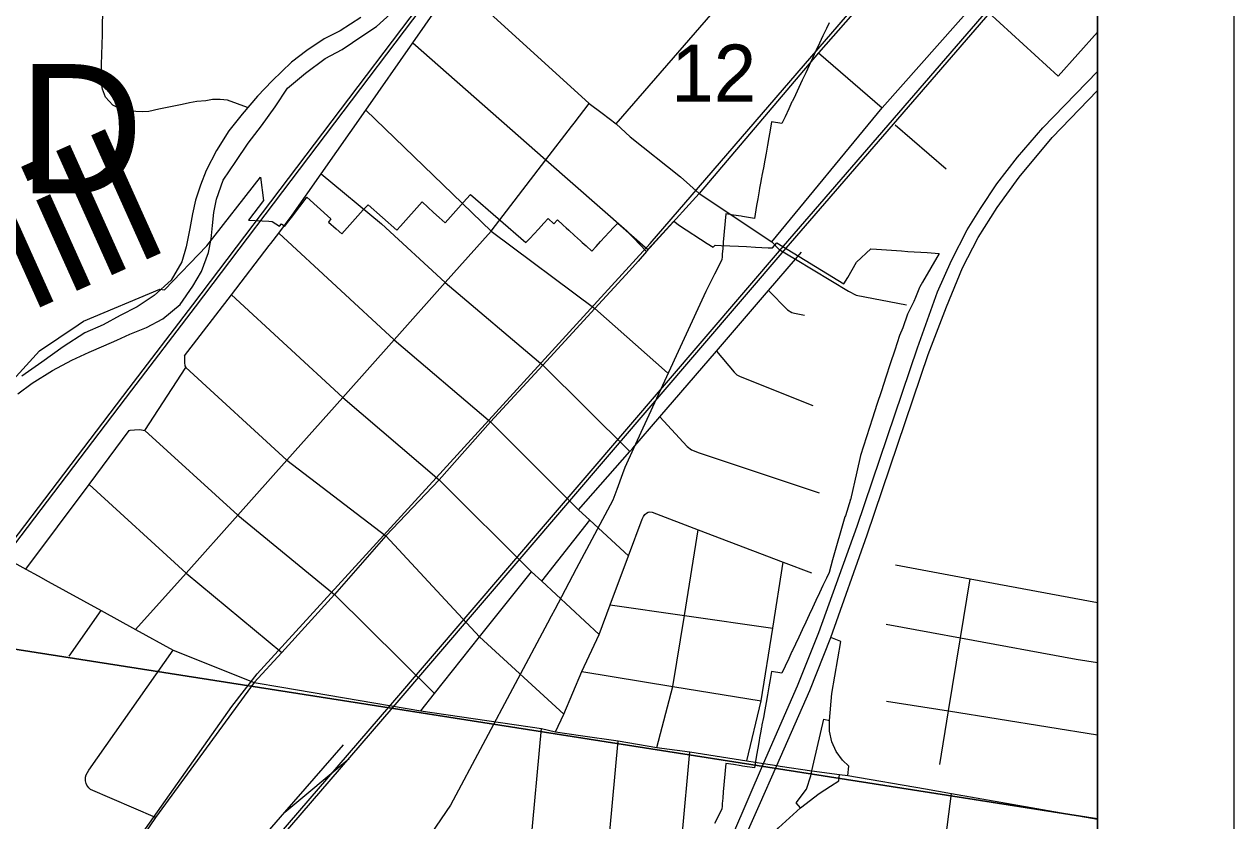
# Model space of a CAD drawing. Extents: x -8.2 to 38.5, y -0.1 to 21.9.
# Drawn here: x 8.176 to 9.063, y 19.737 to 20.321 of the extents above; entities that cross this region are included whole.
import ezdxf

# ---------------------------------------------------------------- set-up
doc = ezdxf.new("R2010")
doc.units = 0
for name, color, linetype in [('Default', 7, 'Continuous'), ('GM_X_County_Road_Text', 7, 'Continuous'), ('GM_X_County_Subdivision', 7, 'Continuous'), ('GM_X_Interstate_Location', 7, 'Continuous'), ('GM_X_Minor_River', 7, 'Continuous'), ('GM_X_Minor_River_Text', 7, 'Continuous'), ('GM_X_Section', 7, 'Continuous'), ('GM_X_Section_Text', 7, 'Continuous'), ('GM_X_State_Location', 7, 'Continuous'), ('GM_X_Township', 7, 'Continuous'), ('GM_X_Township_Subdivision_Text', 7, 'Continuous'), ('GM_X_Township_Text', 7, 'Continuous'), ('GM_X_US_Location', 7, 'Continuous')]:
    doc.layers.add(name, color=color, linetype=linetype)

msp = doc.modelspace()

# ---------------------------------------------------------------- linework, layer by layer
at = {"layer": 'Default'}
for points in [[(8.96338, 15.71646), (8.96338, 21.16735), (3.57684, 21.16735)], [(8.96338, 15.31357), (8.96338, 20.75346), (8.88416, 20.76446), (4.06663, 20.76446), (4.06654, 20.76352), (4.04668, 20.55326), (4.0404, 20.46486), (4.03018, 20.35971), (3.99614, 19.98173), (3.94356, 19.39793), (3.92891, 19.23533), (3.88536, 18.75168), (3.84719, 18.32786), (3.84494, 18.30297), (3.84352, 18.28947), (3.81842, 18.05156), (3.74862, 17.38985)], [(8.76657, 20.32239), (8.76461, 20.31822), (8.7621, 20.31287), (8.75959, 20.30752), (8.75697, 20.30193), (8.75444, 20.29654), (8.75199, 20.29131), (8.75068, 20.28853), (8.74944, 20.28587), (8.74689, 20.28044), (8.74432, 20.27496), (8.74186, 20.26972), (8.7397, 20.26512), (8.73939, 20.26445), (8.73703, 20.25942), (8.73433, 20.25367), (8.73195, 20.2486), (8.72447, 20.24981), (8.72339, 20.24381), (8.72243, 20.23852), (8.72137, 20.23271), (8.72034, 20.22699), (8.71938, 20.22169), (8.71837, 20.21611), (8.71732, 20.21062), (8.71722, 20.21003), (8.71704, 20.20899), (8.71631, 20.20485), (8.71567, 20.20119), (8.71534, 20.1993), (8.71432, 20.19346), (8.71345, 20.1885), (8.71181, 20.17915), (8.70314, 20.18047), (8.70207, 20.18065), (8.69645, 20.18153), (8.69083, 20.18242), (8.68901, 20.16165), (8.6886, 20.15692), (8.68824, 20.15289), (8.68814, 20.15175), (8.6881, 20.15128), (8.68788, 20.14879), (8.68262, 20.13833), (8.68108, 20.13524), (8.67618, 20.12552), (8.62861, 20.02218), (8.61802, 19.99923), (8.61677, 19.99653), (8.61504, 19.99174), (8.61082, 19.98027), (8.60801, 19.97263), (8.58118, 19.92209), (8.57037, 19.90172), (8.56536, 19.89232), (8.56272, 19.88737), (8.56003, 19.88233), (8.48888, 19.749), (8.39244, 19.60733)]]:
    msp.add_lwpolyline(points, dxfattribs=at)
for points in [[(8.88057, 20.76446), (8.17519, 20.76446), (8.0944, 19.87488), (8.96338, 19.73883), (8.96338, 20.75264)], [(8.96338, 18.71449), (8.96338, 19.73883), (8.0944, 19.87488), (7.97887, 18.87016)]]:
    msp.add_lwpolyline(points, close=True, dxfattribs=at)
at = {"layer": 'GM_X_Interstate_Location'}
for points in [[(8.78035, 19.77054), (8.78099, 19.77743), (8.77643, 19.78199), (8.77187, 19.78824), (8.76866, 19.79533), (8.7668, 19.80309), (8.7668, 19.81102), (8.76866, 19.83078), (8.77508, 19.86893), (8.76783, 19.87181)], [(8.75398, 19.77405), (8.75549, 19.78047), (8.76263, 19.81195), (8.7668, 19.81102)], [(8.74553, 19.74687), (8.74249, 19.75059), (8.74993, 19.76072), (8.7533, 19.77034), (8.75398, 19.77405)], [(8.74553, 19.74687), (8.75921, 19.75751), (8.76765, 19.76291), (8.77373, 19.76663), (8.77423, 19.77135)], [(8.718, 19.71888), (8.7295, 19.73236), (8.74553, 19.74687)]]:
    msp.add_lwpolyline(points, dxfattribs=at)
at = {"layer": 'GM_X_Minor_River'}
for points in [[(8.42478, 20.31318), (8.43477, 20.31983), (8.4475, 20.33136)], [(8.42313, 20.32651), (8.40815, 20.31653), (8.39628, 20.31068), (8.3836, 20.30218), (8.37244, 20.29365), (8.35814, 20.27987), (8.34731, 20.26867), (8.33607, 20.25559), (8.32635, 20.24323), (8.31736, 20.22897), (8.30988, 20.21429), (8.30551, 20.20335), (8.30189, 20.1924), (8.29981, 20.18256), (8.29771, 20.17158), (8.29519, 20.15833), (8.29195, 20.14737), (8.28411, 20.13385), (8.27176, 20.12268), (8.25909, 20.11418), (8.24683, 20.10796), (8.23418, 20.10098), (8.22079, 20.09515), (8.20504, 20.08482), (8.18928, 20.07372), (8.17467, 20.06336)], [(8.34013, 20.26031), (8.32546, 20.26576), (8.32017, 20.26636), (8.31446, 20.26622), (8.30948, 20.26529), (8.30301, 20.2648), (8.29765, 20.26388), (8.29228, 20.26258), (8.28002, 20.26005), (8.27504, 20.25912), (8.26776, 20.25752), (8.26319, 20.25733), (8.25826, 20.25754), (8.25258, 20.25815), (8.24692, 20.25915), (8.24134, 20.26204), (8.23587, 20.26797), (8.23381, 20.27375), (8.2329, 20.27949), (8.23301, 20.29202), (8.23387, 20.31402), (8.23374, 20.32048), (8.23412, 20.32997)], [(8.17178, 20.05049), (8.18216, 20.05827), (8.19713, 20.06749), (8.21131, 20.0752), (8.22395, 20.08104), (8.23466, 20.08577), (8.24421, 20.08977), (8.25378, 20.09415), (8.26602, 20.09923), (8.2779, 20.10547), (8.29061, 20.11586), (8.29996, 20.12937), (8.30624, 20.14026), (8.31143, 20.15422), (8.31351, 20.16406), (8.31445, 20.17392), (8.31538, 20.18341), (8.31746, 20.19325), (8.32227, 20.20721), (8.33163, 20.22071), (8.3406, 20.23422), (8.35033, 20.24696), (8.36045, 20.26082), (8.36943, 20.27471), (8.38253, 20.28548), (8.39715, 20.29622), (8.40941, 20.30283), (8.42478, 20.31318)]]:
    msp.add_lwpolyline(points, dxfattribs=at)
at = {"layer": 'GM_X_Section'}
msp.add_lwpolyline([(8.96338, 15.31357), (8.96338, 20.76446), (2.16338, 20.76446), (2.16338, 13.96446)], dxfattribs=at)
at = {"layer": 'GM_X_Section_Text'}
msp.add_lwpolyline([(8.16789, 20.06054), (8.18748, 20.08198), (8.21598, 20.10116), (8.21987, 20.10371), (8.27592, 20.12716), (8.27928, 20.12669), (8.31029, 20.15896), (8.34951, 20.20943), (8.35183, 20.19219), (8.34086, 20.17777), (8.35562, 20.177), (8.35824, 20.17684), (8.36354, 20.17336), (8.36502, 20.17515), (8.36755, 20.17345), (8.37044, 20.17724), (8.37332, 20.18103), (8.37678, 20.18557), (8.38024, 20.19012), (8.38369, 20.19466), (8.4013, 20.17871), (8.39957, 20.17643), (8.40502, 20.17149), (8.40923, 20.16768), (8.42502, 20.18538), (8.42853, 20.18912), (8.4497, 20.17057), (8.45234, 20.17342), (8.46815, 20.19113), (8.47235, 20.18731), (8.47656, 20.1835), (8.48076, 20.17968), (8.48496, 20.17587), (8.50081, 20.19354), (8.50369, 20.19673), (8.5442, 20.16135), (8.54719, 20.16426), (8.55037, 20.16778), (8.55356, 20.1713), (8.55738, 20.17553), (8.56052, 20.17896), (8.56473, 20.17515), (8.56733, 20.17803), (8.57128, 20.17445), (8.57156, 20.1742), (8.57367, 20.17228), (8.57578, 20.17036), (8.58, 20.16653), (8.58211, 20.16462), (8.58422, 20.1627), (8.58563, 20.16143), (8.58844, 20.15887), (8.59267, 20.15504), (8.59586, 20.15855), (8.59905, 20.16207), (8.60224, 20.16558), (8.60543, 20.16909), (8.60862, 20.1726), (8.61159, 20.1757), (8.63357, 20.15622), (8.65263, 20.17698), (8.65677, 20.17382), (8.67717, 20.1608), (8.68163, 20.15795), (8.68305, 20.15951), (8.68754, 20.1593), (8.69371, 20.159), (8.7002, 20.15868), (8.7061, 20.15839), (8.71264, 20.15807), (8.72198, 20.15762), (8.72511, 20.15747), (8.72829, 20.1613), (8.77744, 20.13113), (8.78038, 20.13566), (8.78678, 20.14701), (8.79711, 20.15676), (8.80134, 20.15648), (8.81962, 20.15526), (8.82436, 20.15495), (8.83843, 20.15402), (8.84741, 20.15343), (8.83512, 20.13229), (8.83314, 20.12887), (8.83292, 20.12836), (8.82995, 20.12118), (8.82874, 20.11826), (8.82852, 20.11772), (8.8243, 20.10947), (8.82397, 20.10882), (8.82075, 20.09894), (8.81828, 20.09335), (8.81473, 20.08247), (8.8115, 20.07257), (8.80824, 20.06258), (8.80498, 20.05259), (8.80171, 20.04255), (8.79851, 20.03273), (8.78957, 20.00532), (8.78693, 19.99338), (8.7824, 19.97283), (8.78218, 19.97292), (8.77851, 19.96111), (8.77823, 19.96018), (8.7692, 19.92868), (8.76657, 19.91951), (8.76461, 19.91534), (8.7621, 19.90999), (8.75959, 19.90463), (8.75697, 19.89905), (8.75565, 19.89623), (8.75444, 19.89365), (8.75199, 19.88843), (8.75068, 19.88564), (8.74944, 19.88299), (8.74689, 19.87756), (8.74432, 19.87208), (8.74186, 19.86683), (8.7397, 19.86223), (8.73939, 19.86156), (8.73703, 19.85653), (8.73433, 19.85079), (8.73195, 19.84572), (8.72447, 19.84693), (8.72339, 19.84092), (8.72243, 19.83563), (8.72137, 19.82983), (8.72034, 19.82411), (8.71938, 19.8188), (8.71837, 19.81323), (8.71732, 19.80774), (8.71722, 19.80715), (8.71704, 19.8061), (8.71631, 19.80197), (8.71567, 19.79831), (8.71534, 19.79641), (8.71432, 19.79057), (8.71345, 19.78562), (8.71181, 19.77626), (8.70314, 19.77758), (8.70207, 19.77776), (8.69645, 19.77865), (8.69083, 19.77953), (8.68901, 19.75877), (8.6886, 19.75403), (8.68824, 19.75), (8.68814, 19.74886), (8.6881, 19.74839), (8.68788, 19.7459), (8.68262, 19.73545)], dxfattribs=at)
at = {"layer": 'GM_X_State_Location'}
for points in [[(8.43656, 19.20281), (8.43817, 19.20461), (8.45173, 19.22115), (8.47066, 19.24512), (8.48963, 19.2732), (8.5005, 19.29341), (8.52281, 19.33571), (8.58361, 19.47536), (8.64898, 19.6204), (8.68484, 19.701), (8.71849, 19.77954), (8.74353, 19.83649), (8.75897, 19.87537), (8.78726, 19.95356), (8.83135, 20.08428), (8.84615, 20.12529), (8.85635, 20.14832), (8.86787, 20.1708), (8.87763, 20.18626), (8.88969, 20.20447), (8.90471, 20.22399), (8.92336, 20.24559), (8.96338, 20.28679)], [(8.71528, 19.74861), (8.72834, 19.77795), (8.75239, 19.83293), (8.76783, 19.87181), (8.7945, 19.94698), (8.83925, 20.07924), (8.85263, 20.11433), (8.86447, 20.14285), (8.87588, 20.165), (8.88991, 20.18715), (8.90592, 20.2093), (8.93027, 20.23847), (8.96338, 20.2729)], [(8.35672, 19.10553), (8.42274, 19.17243), (8.44059, 19.19152), (8.44892, 19.20157), (8.4643, 19.22046), (8.48788, 19.25325), (8.509, 19.28814), (8.53131, 19.33045), (8.59372, 19.47159), (8.65808, 19.61733), (8.69275, 19.69801), (8.71528, 19.74861)]]:
    msp.add_lwpolyline(points, dxfattribs=at)
at = {"layer": 'GM_X_Township'}
for p, q in [((9.06338, 20.86446), (9.06338, 13.86446)), ((8.96338, 20.76446), (8.96338, 13.96446))]:
    msp.add_line(p, q, dxfattribs=at)
at = {"layer": 'GM_X_Township_Subdivision_Text'}
for p, q in [((8.93463, 20.28329), (8.96338, 20.31569)), ((8.75873, 20.30054), (8.80558, 20.26026)), ((8.4269, 20.25857), (8.51873, 20.16973)), ((8.81502, 20.24768), (8.85242, 20.21542)), ((8.39421, 20.21178), (8.43843, 20.175)), ((8.51873, 20.16973), (8.59482, 20.11312)), ((8.61815, 20.17001), (8.6328, 20.15488)), ((8.59482, 20.11312), (8.64808, 20.06577)), ((8.26474, 20.02356), (8.29482, 20.06986)), ((8.55592, 19.91302), (8.59122, 19.95786)), ((8.20942, 19.85819), (8.23277, 19.89155)), ((8.54479, 19.68806), (8.55579, 19.80511)), ((8.6589, 19.72634), (8.66451, 19.7879)), ((8.8408, 19.63422), (8.85627, 19.75751))]:
    msp.add_line(p, q, dxfattribs=at)
for points in [[(8.82573, 20.37904), (8.87464, 20.33819), (8.93463, 20.28329)], [(8.37296, 20.18137), (8.39421, 20.21178), (8.4269, 20.25857), (8.46128, 20.30776), (8.49029, 20.34928)], [(8.49029, 20.34928), (8.49165, 20.34943), (8.49349, 20.34937), (8.4951, 20.34894), (8.49633, 20.34845), (8.49897, 20.34684), (8.59064, 20.26332)], [(8.7247, 20.16195), (8.80558, 20.26026), (8.87464, 20.33819)], [(8.46128, 20.30776), (8.55892, 20.22203), (8.61815, 20.17001)], [(8.61047, 20.24844), (8.62077, 20.23893), (8.65762, 20.20946), (8.67127, 20.19746)], [(8.67127, 20.19746), (8.7247, 20.16195), (8.73009, 20.15627)], [(8.35718, 20.16078), (8.36297, 20.16834), (8.37296, 20.18137)], [(8.43843, 20.175), (8.48515, 20.1321), (8.55668, 20.07153), (8.62048, 20.00822)], [(8.36297, 20.16834), (8.44774, 20.09017), (8.51821, 20.02993), (8.58292, 19.96551), (8.59122, 19.95786), (8.61951, 19.93177)], [(8.29391, 20.07825), (8.32828, 20.12309), (8.35602, 20.15927), (8.35718, 20.16078)], [(8.58292, 19.96551), (8.62048, 20.00822), (8.62257, 20.01059), (8.64239, 20.0336), (8.68398, 20.08188), (8.72221, 20.12626), (8.74193, 20.14916), (8.74635, 20.15429)], [(8.73009, 20.15627), (8.74193, 20.14916), (8.78081, 20.12582), (8.78648, 20.12277), (8.82347, 20.11566)], [(8.32828, 20.12309), (8.4099, 20.04777), (8.48056, 19.98735), (8.54842, 19.91995), (8.55592, 19.91302), (8.59808, 19.87412)], [(8.72221, 20.12626), (8.7361, 20.112), (8.73926, 20.11016), (8.74125, 20.1096), (8.74852, 20.10823)], [(8.29391, 20.07825), (8.29386, 20.07333), (8.29415, 20.07102), (8.29482, 20.06986), (8.36896, 20.0019), (8.44143, 19.94625), (8.51034, 19.87228), (8.57212, 19.81565)], [(8.68398, 20.08188), (8.69692, 20.06632), (8.69894, 20.06453), (8.7014, 20.06316), (8.7547, 20.04191)], [(8.64239, 20.0336), (8.66244, 20.01177), (8.66579, 20.0094), (8.67143, 20.00734), (8.75942, 19.9779)], [(8.17748, 19.92201), (8.22392, 19.98409), (8.2534, 20.02348), (8.25412, 20.02385), (8.25716, 20.02415)], [(8.25716, 20.02415), (8.2612, 20.02435), (8.26474, 20.02356), (8.33297, 19.96157), (8.40378, 19.90334), (8.47711, 19.83066)], [(8.22392, 19.98409), (8.29502, 19.91904), (8.36531, 19.86093)], [(8.56592, 19.80275), (8.57212, 19.81565), (8.58516, 19.84698), (8.59808, 19.87412), (8.60612, 19.89575), (8.61951, 19.93177), (8.62951, 19.9587), (8.63043, 19.96045), (8.63157, 19.96202), (8.63277, 19.96307), (8.63382, 19.96362), (8.63497, 19.96387)], [(8.63497, 19.96387), (8.63679, 19.96379), (8.6707, 19.95084), (8.73301, 19.92703), (8.75365, 19.91914)], [(8.6402, 19.79128), (8.65201, 19.83587), (8.66047, 19.88791), (8.6707, 19.95084)], [(8.70637, 19.78148), (8.7167, 19.82548), (8.72523, 19.87858), (8.73301, 19.92703)], [(8.81528, 19.92503), (8.87009, 19.91483), (8.96338, 19.89746)], [(8.46711, 19.81813), (8.47711, 19.83066), (8.51034, 19.87228), (8.54842, 19.91995)], [(8.8478, 19.77873), (8.85422, 19.81796), (8.863, 19.8715), (8.87009, 19.91483)], [(8.60612, 19.89575), (8.66047, 19.88791), (8.72523, 19.87858)], [(8.80842, 19.8815), (8.84158, 19.87542), (8.863, 19.8715), (8.94773, 19.85597), (8.96338, 19.85354)], [(8.22136, 19.76661), (8.22141, 19.7693), (8.22187, 19.77116), (8.22385, 19.77452), (8.28555, 19.86245)], [(8.58516, 19.84698), (8.65201, 19.83587), (8.7167, 19.82548)], [(8.80879, 19.82522), (8.85422, 19.81796), (8.96338, 19.8005)], [(8.59008, 19.56161), (8.59033, 19.56246), (8.59137, 19.5727), (8.61183, 19.796)], [(8.27259, 19.73992), (8.22499, 19.76042), (8.22381, 19.76153), (8.22239, 19.76363), (8.22179, 19.76489), (8.22136, 19.76661)]]:
    msp.add_lwpolyline(points, dxfattribs=at)
at = {"layer": 'GM_X_Township_Text'}
msp.add_line((8.6328, 20.15488), (8.62655, 20.14772), dxfattribs=at)
for points in [[(8.60016, 20.25618), (8.61047, 20.24844), (8.72187, 20.37699), (8.76478, 20.42651), (8.80868, 20.47716), (8.80941, 20.478), (8.89018, 20.57174), (8.9362, 20.62568), (8.93796, 20.62775)], [(8.94985, 20.52436), (8.87003, 20.4296), (8.82573, 20.37904), (8.78388, 20.32898), (8.75873, 20.30054), (8.67127, 20.19746), (8.64464, 20.16803), (8.6328, 20.15488)], [(8.57778, 20.24659), (8.57967, 20.24905), (8.59064, 20.26332), (8.60016, 20.25618)], [(8.51873, 20.16973), (8.55892, 20.22203), (8.57778, 20.24659)], [(8.25805, 19.87761), (8.29502, 19.91904), (8.33297, 19.96157), (8.36896, 20.0019), (8.4099, 20.04777), (8.44774, 20.09017), (8.48515, 20.1321), (8.51873, 20.16973)], [(8.62655, 20.14772), (8.6203, 20.14057), (8.59482, 20.11312), (8.55668, 20.07153), (8.51821, 20.02993), (8.48056, 19.98735), (8.44143, 19.94625), (8.40378, 19.90334), (8.36531, 19.86093), (8.34492, 19.83889), (8.27259, 19.73992)], [(8.11254, 19.95779), (8.12078, 19.95325), (8.17748, 19.92201), (8.18665, 19.91695)], [(8.18665, 19.91695), (8.19399, 19.91291), (8.23277, 19.89155), (8.25805, 19.87761), (8.28555, 19.86245), (8.34492, 19.83889), (8.36529, 19.83543)], [(8.36529, 19.83543), (8.46711, 19.81813), (8.55579, 19.80511), (8.56592, 19.80275), (8.58429, 19.80005)], [(8.58429, 19.80005), (8.61183, 19.796), (8.6402, 19.79128), (8.66451, 19.7879), (8.70637, 19.78148)], [(8.70637, 19.78148), (8.71849, 19.77954), (8.72834, 19.77795), (8.73067, 19.7776)], [(8.73067, 19.7776), (8.75398, 19.77405), (8.77423, 19.77135), (8.78035, 19.77054), (8.83729, 19.76077)], [(8.83729, 19.76077), (8.85627, 19.75751), (8.96338, 19.73855)], [(8.27259, 19.73992), (8.25648, 19.71625), (8.23461, 19.68567), (8.23292, 19.6833)]]:
    msp.add_lwpolyline(points, dxfattribs=at)
at = {"layer": 'GM_X_US_Location'}
for q in [(8.41038, 19.79315), (8.41466, 19.78318)]:
    msp.add_line((8.36756, 19.74373), q, dxfattribs=at)
for points in [[(7.36387, 19.04639), (7.41591, 19.10159), (7.49331, 19.1836), (7.59753, 19.29364), (7.65625, 19.35588), (7.6834, 19.38472), (7.72777, 19.43149), (7.7971, 19.5053), (7.84789, 19.55902), (7.89217, 19.60594), (7.91784, 19.63299), (7.93925, 19.65618), (7.95733, 19.67597), (7.99335, 19.71755), (8.02419, 19.75465), (8.06578, 19.80791), (8.16286, 19.93568), (8.25321, 20.05471), (8.29997, 20.11571), (8.65685, 20.58718)], [(7.36567, 19.04468), (7.41772, 19.09988), (7.49512, 19.18189), (7.59934, 19.29193), (7.65806, 19.35417), (7.68521, 19.38302), (7.72958, 19.42978), (7.79891, 19.5036), (7.84969, 19.55732), (7.89398, 19.60423), (7.91965, 19.63129), (7.94108, 19.6545), (7.95919, 19.67432), (7.99525, 19.71594), (8.02613, 19.75309), (8.06775, 19.80639), (8.16484, 19.93417), (8.25519, 20.0532), (8.30194, 20.11421), (8.65884, 20.58568)], [(8.23436, 19.68765), (8.32854, 19.82126), (8.34726, 19.8453), (8.63546, 20.16073), (8.96338, 20.54098)], [(7.57777, 18.83538), (7.60756, 18.85842), (7.62153, 18.87075), (7.64356, 18.88962), (7.65177, 18.89869), (7.65934, 18.90757), (7.69069, 18.9438), (7.80349, 19.07525), (7.96641, 19.26611), (8.02557, 19.3336), (8.09305, 19.41306), (8.21982, 19.56079), (8.2705, 19.61958), (8.3405, 19.70087), (8.44364, 19.82065), (8.73327, 20.15878), (8.96338, 20.42503)], [(7.57912, 18.83329), (7.60366, 18.85225), (7.64539, 18.88794), (7.65364, 18.89705), (7.66123, 18.90595), (7.69258, 18.94217), (7.80538, 19.07363), (7.96829, 19.26448), (8.02745, 19.33198), (8.09494, 19.41145), (8.22171, 19.55917), (8.27239, 19.61795), (8.34239, 19.69924), (8.44552, 19.81903), (8.73515, 20.15716), (8.96338, 20.42123)], [(8.16099, 19.59432), (8.18153, 19.60524), (8.26176, 19.64881), (8.30154, 19.67281), (8.32012, 19.68909), (8.34215, 19.7144), (8.36756, 19.74373)]]:
    msp.add_lwpolyline(points, dxfattribs=at)

# ---------------------------------------------------------------- texts
at = {"layer": 'GM_X_County_Road_Text'}
msp.add_text('12', height=0.041856, rotation=0.00001, dxfattribs=at).set_placement((8.65088, 20.2647))
at = {"layer": 'GM_X_County_Subdivision'}
msp.add_text('ELMWOOD', height=0.094697, rotation=0.00001, dxfattribs=at).set_placement((7.59538, 20.19753))
at = {"layer": 'GM_X_Minor_River_Text'}
msp.add_text('Mill', height=0.09468, rotation=24.19198, dxfattribs=at).set_placement((8.11105, 20.07928))

doc.saveas('drawing.dxf')
